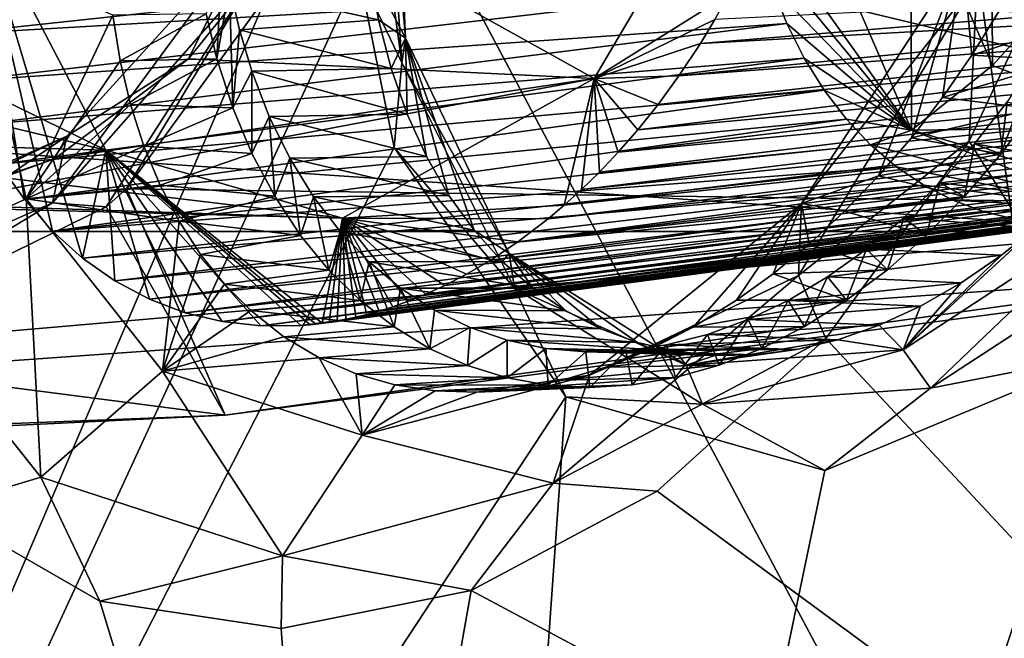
# Model space of a CAD drawing. Header units: metres. Extents: x -150 to 307, y -550 to 84.
# Tile 508 of 656: x 217.16 to 220.31, y -50.41 to -48.44. Entities that reach past the tile are written whole.
import ezdxf

# ---------------------------------------------------------------- set-up
doc = ezdxf.new("R2010")
doc.units = ezdxf.units.M
doc.layers.add('solid_26006363', color=7, linetype='CONTINUOUS')

msp = doc.modelspace()

# ---------------------------------------------------------------- linework, layer by layer
at = {"layer": 'solid_26006363'}
for points in [[(211.849777, -35.673874, 924.536499), (217.861282, -31.332376, 929.892578), (220.812195, -52.50819, 927.229919)], [(217.861282, -31.332376, 929.892578), (227.753754, -47.453865, 933.414612), (220.812195, -52.50819, 927.229919)], [(211.849777, -35.673874, 924.536499), (220.812195, -52.50819, 927.229919), (213.237823, -55.777954, 920.481384)], [(214.597641, -56.193573, 900.512451), (218.87207, -39.864765, 899.109192), (219.028107, -39.206474, 899.075684)], [(218.257202, -47.652229, 900.844116), (214.597641, -56.193573, 900.512451), (219.028107, -39.206474, 899.075684)], [(214.597641, -56.193573, 900.512451), (218.619553, -40.418655, 899.029907), (218.87207, -39.864765, 899.109192)], [(214.597641, -56.193573, 900.512451), (217.850388, -41.265743, 898.568115), (218.619553, -40.418655, 899.029907)], [(214.597641, -56.193573, 900.512451), (215.87175, -48.863277, 899.082397), (217.850388, -41.265743, 898.568115)], [(215.87175, -48.863277, 899.082397), (216.964417, -41.55938, 897.855957), (217.850388, -41.265743, 898.568115)], [(215.472626, -45.756702, 927.548523), (221.573074, -48.508141, 931.82605), (219.163727, -41.609745, 931.313477)], [(219.163727, -41.609745, 931.313477), (221.573074, -48.508141, 931.82605), (224.943008, -45.977737, 934.953247)], [(210.778534, -46.684689, 923.509277), (219.118546, -56.967583, 927.763855), (215.472626, -45.756702, 927.548523)], [(215.472626, -45.756702, 927.548523), (219.118546, -56.967583, 927.763855), (221.573074, -48.508141, 931.82605)], [(210.778534, -46.684689, 923.509277), (213.792526, -58.134861, 923.027405), (219.118546, -56.967583, 927.763855)], [(218.206833, -48.011265, 907.923889), (222.593796, -47.165993, 911.843384), (222.493942, -49.042858, 912.374451)], [(220.653641, -47.594887, 913.355835), (210.898361, -48.439716, 904.664185), (220.800781, -49.112141, 913.486938)], [(217.032623, -48.165398, 908.991882), (210.898361, -48.439716, 904.664185), (220.653641, -47.594887, 913.355835)], [(218.281387, -48.273838, 901.511841), (218.396866, -48.495483, 901.44635), (218.357178, -47.610657, 901.095459)], [(218.396866, -48.495483, 901.44635), (218.357086, -47.622944, 901.037598), (218.357178, -47.610657, 901.095459)], [(218.38446, -48.573906, 901.308167), (218.257202, -47.652229, 900.844116), (218.323792, -47.64217, 900.92865)], [(218.396866, -48.495483, 901.44635), (218.323792, -47.64217, 900.92865), (218.357086, -47.622944, 901.037598)], [(218.396866, -48.495483, 901.44635), (218.38446, -48.573906, 901.308167), (218.323792, -47.64217, 900.92865)], [(218.247757, -48.287212, 901.040833), (214.597641, -56.193573, 900.512451), (218.257202, -47.652229, 900.844116)], [(218.38446, -48.573906, 901.308167), (218.247757, -48.287212, 901.040833), (218.257202, -47.652229, 900.844116)], [(218.998718, -48.624382, 905.345337), (219.545486, -47.69603, 905.548523), (218.068253, -48.106297, 907.054565)], [(219.429672, -48.353374, 905.657471), (219.545486, -47.69603, 905.548523), (218.998718, -48.624382, 905.345337)], [(217.439636, -48.853073, 903.977661), (215.764069, -48.451534, 905.048279), (215.61528, -47.960777, 904.711609)], [(217.026215, -48.060448, 903.335205), (217.439636, -48.853073, 903.977661), (215.61528, -47.960777, 904.711609)], [(220.009125, -47.983356, 900.673706), (220.01123, -48.788715, 901.129333), (219.694016, -48.054176, 900.598877)], [(220.009125, -47.983356, 900.673706), (220.270691, -48.583042, 901.109009), (220.01123, -48.788715, 901.129333)], [(220.267746, -48.198273, 900.981079), (220.270691, -48.583042, 901.109009), (220.009125, -47.983356, 900.673706)], [(218.206833, -48.011265, 907.923889), (222.493942, -49.042858, 912.374451), (217.505905, -48.975708, 907.593201)], [(217.931015, -48.268147, 907.710266), (218.206833, -48.011265, 907.923889), (217.505905, -48.975708, 907.593201)], [(221.605759, -48.03754, 904.067078), (222.171753, -55.590275, 907.262085), (218.456635, -56.001171, 903.950562)], [(221.361588, -48.612446, 904.026978), (221.605759, -48.03754, 904.067078), (218.456635, -56.001171, 903.950562)], [(219.694016, -48.054176, 900.598877), (220.01123, -48.788715, 901.129333), (219.498505, -48.070736, 900.700806)], [(217.365341, -49.197495, 904.024963), (217.439636, -48.853073, 903.977661), (217.026215, -48.060448, 903.335205)], [(217.269531, -49.111279, 903.907837), (217.365341, -49.197495, 904.024963), (217.026215, -48.060448, 903.335205)], [(217.180161, -49.010674, 903.791931), (217.269531, -49.111279, 903.907837), (217.026215, -48.060448, 903.335205)], [(217.099365, -48.897243, 903.679749), (217.180161, -49.010674, 903.791931), (217.026215, -48.060448, 903.335205)], [(220.01123, -48.788715, 901.129333), (219.527939, -48.203686, 900.760132), (219.498505, -48.070736, 900.700806)], [(220.544205, -48.082485, 906.330688), (220.195892, -48.824364, 906.25), (222.356003, -52.260109, 909.495667)], [(220.220886, -48.310543, 905.999084), (220.195892, -48.824364, 906.25), (220.544205, -48.082485, 906.330688)], [(217.703857, -48.561523, 906.898376), (218.068253, -48.106297, 907.054565), (217.90242, -48.160812, 907.358337)], [(218.998718, -48.624382, 905.345337), (218.068253, -48.106297, 907.054565), (217.703857, -48.561523, 906.898376)], [(217.90242, -48.160812, 907.358337), (217.931015, -48.268147, 907.710266), (217.269836, -49.020336, 907.358521)], [(217.315094, -48.808456, 907.059753), (217.90242, -48.160812, 907.358337), (217.269836, -49.020336, 907.358521)], [(217.703857, -48.561523, 906.898376), (217.90242, -48.160812, 907.358337), (217.315094, -48.808456, 907.059753)], [(219.527939, -48.203686, 900.760132), (216.917847, -48.484974, 903.376038), (216.87973, -48.329597, 903.289734)], [(219.527939, -48.203686, 900.760132), (219.566406, -48.329754, 900.825989), (216.917847, -48.484974, 903.376038)], [(217.759918, -48.41814, 902.031189), (217.794586, -48.560863, 902.109802), (217.813232, -48.187698, 902.004456)], [(217.794586, -48.560863, 902.109802), (217.835068, -48.330311, 902.071106), (217.813232, -48.187698, 902.004456)], [(220.01123, -48.788715, 901.129333), (219.566406, -48.329754, 900.825989), (219.527939, -48.203686, 900.760132)], [(220.267746, -48.198273, 900.981079), (220.426483, -48.409409, 901.195984), (220.270691, -48.583042, 901.109009)], [(217.012894, -48.227444, 902.502808), (216.700363, -49.228718, 903.067017), (217.18541, -49.007874, 903.008118)], [(217.012894, -48.227444, 902.502808), (217.18541, -49.007874, 903.008118), (217.462051, -48.421921, 902.349182)], [(219.660965, -49.023426, 905.330933), (220.175079, -48.237301, 905.46991), (219.906784, -48.934429, 904.895752)], [(219.660965, -49.023426, 905.330933), (220.220886, -48.310543, 905.999084), (220.175079, -48.237301, 905.46991)], [(220.175079, -48.237301, 905.46991), (220.011353, -48.812916, 904.935791), (219.906784, -48.934429, 904.895752)], [(220.175079, -48.237301, 905.46991), (220.110703, -48.684193, 904.967529), (220.011353, -48.812916, 904.935791)], [(220.175079, -48.237301, 905.46991), (220.204178, -48.549091, 904.990662), (220.110703, -48.684193, 904.967529)], [(220.175079, -48.237301, 905.46991), (220.29155, -48.407944, 905.005188), (220.204178, -48.549091, 904.990662)], [(217.269836, -49.020336, 907.358521), (217.931015, -48.268147, 907.710266), (217.44104, -49.033478, 907.552307)], [(217.931015, -48.268147, 907.710266), (217.505905, -48.975708, 907.593201), (217.44104, -49.033478, 907.552307)], [(217.835068, -48.330311, 902.071106), (218.309998, -48.436745, 901.599304), (218.281387, -48.273838, 901.511841)], [(218.281387, -48.273838, 901.511841), (218.309998, -48.436745, 901.599304), (218.396866, -48.495483, 901.44635)], [(218.247757, -48.287212, 901.040833), (218.360458, -48.843784, 901.325989), (214.597641, -56.193573, 900.512451)], [(218.38446, -48.573906, 901.308167), (218.360458, -48.843784, 901.325989), (218.247757, -48.287212, 901.040833)], [(219.566406, -48.329754, 900.825989), (216.968231, -48.633732, 903.471619), (216.917847, -48.484974, 903.376038)], [(219.566406, -48.329754, 900.825989), (219.613525, -48.448414, 900.89801), (216.968231, -48.633732, 903.471619)], [(217.794586, -48.560863, 902.109802), (217.845062, -48.717754, 902.207764), (217.835068, -48.330311, 902.071106)], [(217.835068, -48.330311, 902.071106), (217.866241, -48.468708, 902.14502), (218.309998, -48.436745, 901.599304)], [(217.845062, -48.717754, 902.207764), (217.866241, -48.468708, 902.14502), (217.835068, -48.330311, 902.071106)], [(221.598969, -48.325413, 902.689331), (219.383575, -48.436115, 905.641907), (219.337662, -48.512253, 905.62439)], [(221.560135, -48.389088, 902.669189), (221.598969, -48.325413, 902.689331), (219.337662, -48.512253, 905.62439)], [(220.01123, -48.788715, 901.129333), (219.613525, -48.448414, 900.89801), (219.566406, -48.329754, 900.825989)], [(220.220886, -48.310543, 905.999084), (219.651215, -49.252525, 905.815613), (220.195892, -48.824364, 906.25)], [(219.660965, -49.023426, 905.330933), (219.651215, -49.252525, 905.815613), (220.220886, -48.310543, 905.999084)], [(219.383575, -48.436115, 905.641907), (219.429672, -48.353374, 905.657471), (218.998718, -48.624382, 905.345337)], [(221.560135, -48.389088, 902.669189), (219.337662, -48.512253, 905.62439), (219.269409, -48.615639, 905.595093)], [(221.521591, -48.447529, 902.64801), (221.560135, -48.389088, 902.669189), (219.269409, -48.615639, 905.595093)], [(217.18541, -49.007874, 903.008118), (217.485565, -48.567749, 902.44165), (217.462051, -48.421921, 902.349182)], [(217.462051, -48.421921, 902.349182), (217.485565, -48.567749, 902.44165), (217.759918, -48.41814, 902.031189)], [(217.485565, -48.567749, 902.44165), (217.794586, -48.560863, 902.109802), (217.759918, -48.41814, 902.031189)], [(219.337662, -48.512253, 905.62439), (219.383575, -48.436115, 905.641907), (218.998718, -48.624382, 905.345337)], [(220.204178, -48.549091, 904.990662), (220.29155, -48.407944, 905.005188), (220.582031, -48.427418, 904.645081)], [(220.204178, -48.549091, 904.990662), (220.582031, -48.427418, 904.645081), (220.502991, -48.567112, 904.617371)], [(220.426483, -48.409409, 901.195984), (220.779602, -48.779125, 901.64325), (220.270691, -48.583042, 901.109009)], [(210.898361, -48.439716, 904.664185), (200.995956, -49.112141, 895.841492), (220.800781, -49.112141, 913.486938)], [(217.439636, -48.853073, 903.977661), (216.037079, -48.811867, 905.448364), (215.764069, -48.451534, 905.048279)], [(219.613525, -48.448414, 900.89801), (217.029129, -48.772175, 903.573547), (216.968231, -48.633732, 903.471619)], [(219.613525, -48.448414, 900.89801), (219.669006, -48.559273, 900.976074), (217.029129, -48.772175, 903.573547)], [(217.866241, -48.468708, 902.14502), (218.350113, -48.591808, 901.694702), (218.309998, -48.436745, 901.599304)], [(218.309998, -48.436745, 901.599304), (218.350113, -48.591808, 901.694702), (218.396866, -48.495483, 901.44635)], [(221.521591, -48.447529, 902.64801), (219.269409, -48.615639, 905.595093), (219.202698, -48.707035, 905.563416)], [(221.483582, -48.501064, 902.62616), (221.521591, -48.447529, 902.64801), (219.202698, -48.707035, 905.563416)], [(220.01123, -48.788715, 901.129333), (219.669006, -48.559273, 900.976074), (219.613525, -48.448414, 900.89801)], [(217.845062, -48.717754, 902.207764), (217.905823, -48.601112, 902.224854), (217.866241, -48.468708, 902.14502)], [(217.866241, -48.468708, 902.14502), (217.905823, -48.601112, 902.224854), (218.350113, -48.591808, 901.694702)], [(218.350113, -48.591808, 901.694702), (218.40126, -48.737816, 901.796936), (218.396866, -48.495483, 901.44635)], [(218.396866, -48.495483, 901.44635), (218.72731, -49.182045, 902.006653), (218.38446, -48.573906, 901.308167)], [(218.615173, -49.108597, 902.135193), (218.72731, -49.182045, 902.006653), (218.396866, -48.495483, 901.44635)], [(218.534393, -48.997086, 902.018066), (218.615173, -49.108597, 902.135193), (218.396866, -48.495483, 901.44635)], [(218.462921, -48.873363, 901.90509), (218.534393, -48.997086, 902.018066), (218.396866, -48.495483, 901.44635)], [(218.40126, -48.737816, 901.796936), (218.462921, -48.873363, 901.90509), (218.396866, -48.495483, 901.44635)], [(219.269409, -48.615639, 905.595093), (219.337662, -48.512253, 905.62439), (218.998718, -48.624382, 905.345337)], [(219.118546, -56.967583, 927.763855), (224.355057, -55.350559, 932.418457), (221.573074, -48.508141, 931.82605)], [(221.483582, -48.501064, 902.62616), (219.202698, -48.707035, 905.563416), (219.137955, -48.78791, 905.530029)], [(221.42778, -48.573158, 902.592407), (221.483582, -48.501064, 902.62616), (219.137955, -48.78791, 905.530029)], [(219.669006, -48.559273, 900.976074), (217.099365, -48.897243, 903.679749), (217.029129, -48.772175, 903.573547)], [(219.669006, -48.559273, 900.976074), (219.732651, -48.661579, 901.05957), (217.099365, -48.897243, 903.679749)], [(217.275879, -48.880714, 906.628601), (217.703857, -48.561523, 906.898376), (217.315094, -48.808456, 907.059753)], [(218.998718, -48.624382, 905.345337), (217.703857, -48.561523, 906.898376), (217.275879, -48.880714, 906.628601)], [(217.485565, -48.567749, 902.44165), (217.5186, -48.70731, 902.539978), (217.794586, -48.560863, 902.109802)], [(217.5186, -48.70731, 902.539978), (217.845062, -48.717754, 902.207764), (217.794586, -48.560863, 902.109802)], [(220.01123, -48.788715, 901.129333), (219.732651, -48.661579, 901.05957), (219.669006, -48.559273, 900.976074)], [(220.110703, -48.684193, 904.967529), (220.204178, -48.549091, 904.990662), (220.502991, -48.567112, 904.617371)], [(220.29686, -48.865154, 904.523804), (220.413315, -48.554672, 904.529358), (220.317047, -48.698082, 904.487)], [(220.29686, -48.865154, 904.523804), (220.403717, -48.720951, 904.575623), (220.413315, -48.554672, 904.529358)], [(217.18541, -49.007874, 903.008118), (217.5186, -48.70731, 902.539978), (217.485565, -48.567749, 902.44165)], [(217.905823, -48.601112, 902.224854), (218.40126, -48.737816, 901.796936), (218.350113, -48.591808, 901.694702)], [(218.38446, -48.573906, 901.308167), (218.744766, -49.292995, 901.893555), (218.360458, -48.843784, 901.325989)], [(218.72731, -49.182045, 902.006653), (218.744766, -49.292995, 901.893555), (218.38446, -48.573906, 901.308167)], [(221.42778, -48.573158, 902.592407), (219.137955, -48.78791, 905.530029), (219.075439, -48.859497, 905.495728)], [(221.373764, -48.636425, 902.558228), (221.42778, -48.573158, 902.592407), (219.075439, -48.859497, 905.495728)], [(220.270691, -48.583042, 901.109009), (220.779602, -48.779125, 901.64325), (220.01123, -48.788715, 901.129333)], [(220.110703, -48.684193, 904.967529), (220.502991, -48.567112, 904.617371), (220.403717, -48.720951, 904.575623)], [(218.998718, -48.624382, 905.345337), (217.275879, -48.880714, 906.628601), (216.828888, -49.033783, 906.275757)], [(218.998718, -48.624382, 905.345337), (216.828888, -49.033783, 906.275757), (218.195374, -49.06934, 904.748047)], [(217.845062, -48.717754, 902.207764), (217.906219, -48.863598, 902.312012), (217.905823, -48.601112, 902.224854)], [(217.905823, -48.601112, 902.224854), (217.961304, -48.745571, 902.323364), (218.40126, -48.737816, 901.796936)], [(217.906219, -48.863598, 902.312012), (217.961304, -48.745571, 902.323364), (217.905823, -48.601112, 902.224854)], [(218.903336, -49.028305, 905.39209), (218.998718, -48.624382, 905.345337), (218.195374, -49.06934, 904.748047)], [(220.625122, -49.504417, 903.636047), (221.361588, -48.612446, 904.026978), (218.456635, -56.001171, 903.950562)], [(218.903336, -49.028305, 905.39209), (218.958084, -48.978725, 905.426392), (218.998718, -48.624382, 905.345337)], [(218.958084, -48.978725, 905.426392), (219.015457, -48.92276, 905.46106), (218.998718, -48.624382, 905.345337)], [(219.202698, -48.707035, 905.563416), (219.269409, -48.615639, 905.595093), (218.998718, -48.624382, 905.345337)], [(219.137955, -48.78791, 905.530029), (219.202698, -48.707035, 905.563416), (218.998718, -48.624382, 905.345337)], [(219.075439, -48.859497, 905.495728), (219.137955, -48.78791, 905.530029), (218.998718, -48.624382, 905.345337)], [(219.015457, -48.92276, 905.46106), (219.075439, -48.859497, 905.495728), (218.998718, -48.624382, 905.345337)], [(221.373764, -48.636425, 902.558228), (219.075439, -48.859497, 905.495728), (219.015457, -48.92276, 905.46106)], [(221.321823, -48.691883, 902.524109), (221.373764, -48.636425, 902.558228), (219.015457, -48.92276, 905.46106)], [(219.732651, -48.661579, 901.05957), (217.180161, -49.010674, 903.791931), (217.099365, -48.897243, 903.679749)], [(219.732651, -48.661579, 901.05957), (219.803726, -48.754116, 901.147461), (217.180161, -49.010674, 903.791931)], [(220.01123, -48.788715, 901.129333), (219.803726, -48.754116, 901.147461), (219.732651, -48.661579, 901.05957)], [(220.011353, -48.812916, 904.935791), (220.110703, -48.684193, 904.967529), (220.403717, -48.720951, 904.575623)], [(217.18541, -49.007874, 903.008118), (217.56105, -48.839718, 902.643677), (217.5186, -48.70731, 902.539978)], [(217.5186, -48.70731, 902.539978), (217.56105, -48.839718, 902.643677), (217.845062, -48.717754, 902.207764)], [(217.56105, -48.839718, 902.643677), (217.906219, -48.863598, 902.312012), (217.845062, -48.717754, 902.207764)], [(221.321823, -48.691883, 902.524109), (219.015457, -48.92276, 905.46106), (218.958084, -48.978725, 905.426392)], [(221.272125, -48.740501, 902.490417), (221.321823, -48.691883, 902.524109), (218.958084, -48.978725, 905.426392)], [(220.212418, -48.832893, 904.434143), (220.317047, -48.698082, 904.487), (220.707382, -48.788879, 903.960876)], [(220.29686, -48.865154, 904.523804), (220.317047, -48.698082, 904.487), (220.212418, -48.832893, 904.434143)], [(217.906219, -48.863598, 902.312012), (217.978897, -48.999966, 902.423828), (217.961304, -48.745571, 902.323364)], [(217.961304, -48.745571, 902.323364), (218.462921, -48.873363, 901.90509), (218.40126, -48.737816, 901.796936)], [(217.961304, -48.745571, 902.323364), (218.026657, -48.878452, 902.427246), (218.462921, -48.873363, 901.90509)], [(217.978897, -48.999966, 902.423828), (218.026657, -48.878452, 902.427246), (217.961304, -48.745571, 902.323364)], [(221.272125, -48.740501, 902.490417), (218.958084, -48.978725, 905.426392), (218.903336, -49.028305, 905.39209)], [(221.22467, -48.783203, 902.457336), (221.272125, -48.740501, 902.490417), (218.903336, -49.028305, 905.39209)], [(220.011353, -48.812916, 904.935791), (220.403717, -48.720951, 904.575623), (220.29686, -48.865154, 904.523804)], [(219.803726, -48.754116, 901.147461), (217.269531, -49.111279, 903.907837), (217.180161, -49.010674, 903.791931)], [(219.803726, -48.754116, 901.147461), (219.881302, -48.83585, 901.238708), (217.269531, -49.111279, 903.907837)], [(220.01123, -48.788715, 901.129333), (219.881302, -48.83585, 901.238708), (219.803726, -48.754116, 901.147461)], [(220.779602, -48.779125, 901.64325), (220.701187, -48.989342, 901.746704), (220.01123, -48.788715, 901.129333)], [(218.195374, -49.06934, 904.748047), (216.403854, -49.010422, 905.86969), (216.037079, -48.811867, 905.448364)], [(217.439636, -48.853073, 903.977661), (218.195374, -49.06934, 904.748047), (216.037079, -48.811867, 905.448364)], [(217.315094, -48.808456, 907.059753), (217.269836, -49.020336, 907.358521), (216.472214, -49.375061, 906.741272)], [(216.575333, -49.162449, 906.58728), (217.315094, -48.808456, 907.059753), (216.472214, -49.375061, 906.741272)], [(216.575333, -49.162449, 906.58728), (216.615707, -49.118828, 906.533752), (217.315094, -48.808456, 907.059753)], [(217.275879, -48.880714, 906.628601), (217.315094, -48.808456, 907.059753), (216.615707, -49.118828, 906.533752)], [(221.22467, -48.783203, 902.457336), (218.903336, -49.028305, 905.39209), (218.851288, -49.072186, 905.358337)], [(221.17955, -48.820694, 902.425232), (221.22467, -48.783203, 902.457336), (218.851288, -49.072186, 905.358337)], [(220.01123, -48.788715, 901.129333), (220.653122, -49.039619, 901.803955), (219.881302, -48.83585, 901.238708)], [(219.906784, -48.934429, 904.895752), (220.011353, -48.812916, 904.935791), (220.29686, -48.865154, 904.523804)], [(220.701187, -48.989342, 901.746704), (220.653122, -49.039619, 901.803955), (220.01123, -48.788715, 901.129333)], [(220.212418, -48.832893, 904.434143), (220.707382, -48.788879, 903.960876), (220.611038, -48.901302, 903.913391)], [(218.360458, -48.843784, 901.325989), (218.908264, -49.640293, 902.092834), (214.597641, -56.193573, 900.512451)], [(217.18541, -49.007874, 903.008118), (217.612823, -48.964272, 902.752441), (217.56105, -48.839718, 902.643677)], [(219.881302, -48.83585, 901.238708), (219.963928, -48.905937, 901.331665), (217.269531, -49.111279, 903.907837)], [(217.56105, -48.839718, 902.643677), (217.612823, -48.964272, 902.752441), (217.906219, -48.863598, 902.312012)], [(218.744766, -49.292995, 901.893555), (218.908264, -49.640293, 902.092834), (218.360458, -48.843784, 901.325989)], [(221.17955, -48.820694, 902.425232), (218.851288, -49.072186, 905.358337), (218.754898, -49.145607, 905.293396)], [(221.136734, -48.853607, 902.394104), (221.17955, -48.820694, 902.425232), (218.754898, -49.145607, 905.293396)], [(219.651215, -49.252525, 905.815613), (219.73822, -49.454102, 906.033081), (220.195892, -48.824364, 906.25)], [(220.195892, -48.824364, 906.25), (219.73822, -49.454102, 906.033081), (222.356003, -52.260109, 909.495667)], [(220.653122, -49.039619, 901.803955), (219.963928, -48.905937, 901.331665), (219.881302, -48.83585, 901.238708)], [(220.101746, -48.95718, 904.372314), (220.212418, -48.832893, 904.434143), (220.611038, -48.901302, 903.913391)], [(220.18132, -49.000435, 904.46106), (220.212418, -48.832893, 904.434143), (220.101746, -48.95718, 904.372314)], [(220.18132, -49.000435, 904.46106), (220.29686, -48.865154, 904.523804), (220.212418, -48.832893, 904.434143)], [(217.365341, -49.197495, 904.024963), (217.468826, -49.26992, 904.144653), (217.439636, -48.853073, 903.977661)], [(218.130325, -49.405392, 904.801392), (218.195374, -49.06934, 904.748047), (217.439636, -48.853073, 903.977661)], [(217.934204, -49.413513, 904.622681), (218.06189, -49.412331, 904.740417), (217.439636, -48.853073, 903.977661)], [(217.811203, -49.399921, 904.504395), (217.934204, -49.413513, 904.622681), (217.439636, -48.853073, 903.977661)], [(217.692917, -49.371559, 904.385559), (217.811203, -49.399921, 904.504395), (217.439636, -48.853073, 903.977661)], [(217.578766, -49.328217, 904.265625), (217.692917, -49.371559, 904.385559), (217.439636, -48.853073, 903.977661)], [(217.468826, -49.26992, 904.144653), (217.578766, -49.328217, 904.265625), (217.439636, -48.853073, 903.977661)], [(218.110184, -49.407635, 904.783508), (218.130325, -49.405392, 904.801392), (217.439636, -48.853073, 903.977661)], [(218.092056, -49.409801, 904.767456), (218.110184, -49.407635, 904.783508), (217.439636, -48.853073, 903.977661)], [(218.06189, -49.412331, 904.740417), (218.092056, -49.409801, 904.767456), (217.439636, -48.853073, 903.977661)], [(217.612823, -48.964272, 902.752441), (217.978897, -48.999966, 902.423828), (217.906219, -48.863598, 902.312012)], [(218.026657, -48.878452, 902.427246), (218.534393, -48.997086, 902.018066), (218.462921, -48.873363, 901.90509)], [(221.096191, -48.882523, 902.364075), (221.136734, -48.853607, 902.394104), (218.754898, -49.145607, 905.293396)], [(219.906784, -48.934429, 904.895752), (220.29686, -48.865154, 904.523804), (220.18132, -49.000435, 904.46106)], [(216.828888, -49.033783, 906.275757), (217.275879, -48.880714, 906.628601), (216.615707, -49.118828, 906.533752)], [(219.963928, -48.905937, 901.331665), (217.365341, -49.197495, 904.024963), (217.269531, -49.111279, 903.907837)], [(219.963928, -48.905937, 901.331665), (220.051071, -48.964615, 901.425903), (217.365341, -49.197495, 904.024963)], [(217.978897, -48.999966, 902.423828), (218.061325, -49.124599, 902.540894), (218.026657, -48.878452, 902.427246)], [(218.026657, -48.878452, 902.427246), (218.102814, -49.001339, 902.537903), (218.534393, -48.997086, 902.018066)], [(218.061325, -49.124599, 902.540894), (218.102814, -49.001339, 902.537903), (218.026657, -48.878452, 902.427246)], [(221.096191, -48.882523, 902.364075), (218.754898, -49.145607, 905.293396), (218.668396, -49.203346, 905.232422)], [(221.021545, -48.93026, 902.307434), (221.096191, -48.882523, 902.364075), (218.668396, -49.203346, 905.232422)], [(220.653122, -49.039619, 901.803955), (220.051071, -48.964615, 901.425903), (219.963928, -48.905937, 901.331665)], [(220.101746, -48.95718, 904.372314), (220.611038, -48.901302, 903.913391), (220.510437, -49.005634, 903.858948)], [(221.021545, -48.93026, 902.307434), (218.668396, -49.203346, 905.232422), (218.590927, -49.248802, 905.175781)], [(220.955002, -48.967068, 902.255615), (221.021545, -48.93026, 902.307434), (218.590927, -49.248802, 905.175781)], [(219.660965, -49.023426, 905.330933), (219.906784, -48.934429, 904.895752), (219.797852, -49.047825, 904.847656)], [(219.797852, -49.047825, 904.847656), (219.906784, -48.934429, 904.895752), (220.18132, -49.000435, 904.46106)], [(217.18541, -49.007874, 903.008118), (217.673492, -49.079861, 902.865234), (217.612823, -48.964272, 902.752441)], [(220.051071, -48.964615, 901.425903), (217.468826, -49.26992, 904.144653), (217.365341, -49.197495, 904.024963)], [(220.051071, -48.964615, 901.425903), (220.143112, -49.012268, 901.521973), (217.468826, -49.26992, 904.144653)], [(217.612823, -48.964272, 902.752441), (217.673492, -49.079861, 902.865234), (217.978897, -48.999966, 902.423828)], [(220.955002, -48.967068, 902.255615), (218.590927, -49.248802, 905.175781), (218.521729, -49.284569, 905.123535)], [(220.895813, -48.995426, 902.208313), (220.955002, -48.967068, 902.255615), (218.521729, -49.284569, 905.123535)], [(219.987366, -49.068974, 904.303101), (220.101746, -48.95718, 904.372314), (220.510437, -49.005634, 903.858948)], [(220.059708, -49.124329, 904.389099), (220.101746, -48.95718, 904.372314), (219.987366, -49.068974, 904.303101)], [(220.653122, -49.039619, 901.803955), (220.143112, -49.012268, 901.521973), (220.051071, -48.964615, 901.425903)], [(220.059708, -49.124329, 904.389099), (220.18132, -49.000435, 904.46106), (220.101746, -48.95718, 904.372314)], [(217.44104, -49.033478, 907.552307), (217.505905, -48.975708, 907.593201), (217.820938, -49.698071, 908.136353)], [(217.505905, -48.975708, 907.593201), (222.493942, -49.042858, 912.374451), (217.820938, -49.698071, 908.136353)], [(217.673492, -49.079861, 902.865234), (218.061325, -49.124599, 902.540894), (217.978897, -48.999966, 902.423828)], [(218.061325, -49.124599, 902.540894), (218.151733, -49.235214, 902.660767), (218.102814, -49.001339, 902.537903)], [(218.102814, -49.001339, 902.537903), (218.615173, -49.108597, 902.135193), (218.534393, -48.997086, 902.018066)], [(218.102814, -49.001339, 902.537903), (218.187897, -49.112244, 902.652893), (218.615173, -49.108597, 902.135193)], [(218.151733, -49.235214, 902.660767), (218.187897, -49.112244, 902.652893), (218.102814, -49.001339, 902.537903)], [(220.895813, -48.995426, 902.208313), (218.521729, -49.284569, 905.123535), (218.459991, -49.312733, 905.075745)], [(220.843246, -49.017235, 902.165527), (220.895813, -48.995426, 902.208313), (218.459991, -49.312733, 905.075745)], [(219.797852, -49.047825, 904.847656), (220.18132, -49.000435, 904.46106), (220.059708, -49.124329, 904.389099)], [(218.195374, -49.06934, 904.748047), (216.828888, -49.033783, 906.275757), (216.403854, -49.010422, 905.86969)], [(217.269836, -49.020336, 907.358521), (217.44104, -49.033478, 907.552307), (216.447098, -49.520523, 906.794739)], [(216.472214, -49.375061, 906.741272), (217.269836, -49.020336, 907.358521), (216.447098, -49.520523, 906.794739)], [(217.18541, -49.007874, 903.008118), (216.700363, -49.228718, 903.067017), (217.232681, -49.896137, 903.805481)], [(217.18541, -49.007874, 903.008118), (217.620392, -49.557949, 903.654358), (217.673492, -49.079861, 902.865234)], [(217.18541, -49.007874, 903.008118), (217.232681, -49.896137, 903.805481), (217.620392, -49.557949, 903.654358)], [(220.143112, -49.012268, 901.521973), (217.578766, -49.328217, 904.265625), (217.468826, -49.26992, 904.144653)], [(220.143112, -49.012268, 901.521973), (220.240448, -49.048599, 901.620239), (217.578766, -49.328217, 904.265625)], [(218.851288, -49.072186, 905.358337), (218.903336, -49.028305, 905.39209), (218.195374, -49.06934, 904.748047)], [(220.843246, -49.017235, 902.165527), (218.404877, -49.334969, 905.032104), (218.355682, -49.352512, 904.992371)], [(220.796585, -49.034023, 902.126892), (220.843246, -49.017235, 902.165527), (218.355682, -49.352512, 904.992371)], [(220.843246, -49.017235, 902.165527), (218.459991, -49.312733, 905.075745), (218.404877, -49.334969, 905.032104)], [(218.984268, -49.570724, 904.934448), (219.660965, -49.023426, 905.330933), (219.314774, -49.417686, 904.571106)], [(218.984268, -49.570724, 904.934448), (219.651215, -49.252525, 905.815613), (219.660965, -49.023426, 905.330933)], [(219.660965, -49.023426, 905.330933), (219.453079, -49.331837, 904.659851), (219.314774, -49.417686, 904.571106)], [(219.660965, -49.023426, 905.330933), (219.57016, -49.247074, 904.729248), (219.453079, -49.331837, 904.659851)], [(219.660965, -49.023426, 905.330933), (219.685349, -49.152267, 904.791992), (219.57016, -49.247074, 904.729248)], [(219.660965, -49.023426, 905.330933), (219.797852, -49.047825, 904.847656), (219.685349, -49.152267, 904.791992)], [(220.510437, -49.005634, 903.858948), (220.664673, -49.045006, 903.756531), (219.984818, -49.489773, 903.290283)], [(220.406158, -49.101395, 903.797852), (220.510437, -49.005634, 903.858948), (219.984818, -49.489773, 903.290283)], [(219.987366, -49.068974, 904.303101), (220.510437, -49.005634, 903.858948), (220.406158, -49.101395, 903.797852)], [(220.653122, -49.039619, 901.803955), (220.240448, -49.048599, 901.620239), (220.143112, -49.012268, 901.521973)], [(216.447098, -49.520523, 906.794739), (217.44104, -49.033478, 907.552307), (217.820938, -49.698071, 908.136353)], [(220.240448, -49.048599, 901.620239), (217.692917, -49.371559, 904.385559), (217.578766, -49.328217, 904.265625)], [(220.240448, -49.048599, 901.620239), (220.341995, -49.072792, 901.71936), (217.692917, -49.371559, 904.385559)], [(221.518738, -49.212326, 911.487122), (217.820938, -49.698071, 908.136353), (222.493942, -49.042858, 912.374451)], [(220.68573, -49.06464, 902.032654), (218.237518, -49.385715, 904.894043), (218.206146, -49.392517, 904.86731)], [(220.656693, -49.070244, 902.007385), (220.68573, -49.06464, 902.032654), (218.206146, -49.392517, 904.86731)], [(220.718399, -49.057037, 902.06073), (218.272568, -49.377151, 904.923645), (218.237518, -49.385715, 904.894043)], [(220.68573, -49.06464, 902.032654), (220.718399, -49.057037, 902.06073), (218.237518, -49.385715, 904.894043)], [(220.755157, -49.047009, 902.092041), (218.311783, -49.36631, 904.95636), (218.272568, -49.377151, 904.923645)], [(220.718399, -49.057037, 902.06073), (220.755157, -49.047009, 902.092041), (218.272568, -49.377151, 904.923645)], [(220.796585, -49.034023, 902.126892), (218.355682, -49.352512, 904.992371), (218.311783, -49.36631, 904.95636)], [(220.755157, -49.047009, 902.092041), (220.796585, -49.034023, 902.126892), (218.311783, -49.36631, 904.95636)], [(219.685349, -49.152267, 904.791992), (219.797852, -49.047825, 904.847656), (220.059708, -49.124329, 904.389099)], [(219.984818, -49.489773, 903.290283), (220.664673, -49.045006, 903.756531), (220.072021, -49.612495, 903.237854)], [(220.664673, -49.045006, 903.756531), (220.783936, -49.14835, 903.733887), (220.072021, -49.612495, 903.237854)], [(220.653122, -49.039619, 901.803955), (220.341995, -49.072792, 901.71936), (220.240448, -49.048599, 901.620239)], [(217.620392, -49.557949, 903.654358), (217.742401, -49.18549, 902.981018), (217.673492, -49.079861, 902.865234)], [(217.673492, -49.079861, 902.865234), (217.742401, -49.18549, 902.981018), (218.061325, -49.124599, 902.540894)], [(220.341995, -49.072792, 901.71936), (217.811203, -49.399921, 904.504395), (217.692917, -49.371559, 904.385559)], [(220.341995, -49.072792, 901.71936), (220.44693, -49.084454, 901.81842), (217.811203, -49.399921, 904.504395)], [(220.44693, -49.084454, 901.81842), (217.934204, -49.413513, 904.622681), (217.811203, -49.399921, 904.504395)], [(220.554398, -49.083168, 901.916626), (218.06189, -49.412331, 904.740417), (217.934204, -49.413513, 904.622681)], [(220.44693, -49.084454, 901.81842), (220.554398, -49.083168, 901.916626), (217.934204, -49.413513, 904.622681)], [(220.554398, -49.083168, 901.916626), (218.092056, -49.409801, 904.767456), (218.06189, -49.412331, 904.740417)], [(220.587738, -49.080631, 901.946472), (218.110184, -49.407635, 904.783508), (218.092056, -49.409801, 904.767456)], [(220.554398, -49.083168, 901.916626), (220.587738, -49.080631, 901.946472), (218.092056, -49.409801, 904.767456)], [(220.608063, -49.077824, 901.9646), (218.130325, -49.405392, 904.801392), (218.110184, -49.407635, 904.783508)], [(220.587738, -49.080631, 901.946472), (220.608063, -49.077824, 901.9646), (218.110184, -49.407635, 904.783508)], [(218.130325, -49.405392, 904.801392), (218.152847, -49.402225, 904.821167), (218.195374, -49.06934, 904.748047)], [(220.630905, -49.074375, 901.984802), (218.152847, -49.402225, 904.821167), (218.130325, -49.405392, 904.801392)], [(220.608063, -49.077824, 901.9646), (220.630905, -49.074375, 901.984802), (218.130325, -49.405392, 904.801392)], [(218.152847, -49.402225, 904.821167), (218.17804, -49.397953, 904.843079), (218.195374, -49.06934, 904.748047)], [(220.630905, -49.074375, 901.984802), (218.17804, -49.397953, 904.843079), (218.152847, -49.402225, 904.821167)], [(218.17804, -49.397953, 904.843079), (218.206146, -49.392517, 904.86731), (218.195374, -49.06934, 904.748047)], [(220.656693, -49.070244, 902.007385), (218.206146, -49.392517, 904.86731), (218.17804, -49.397953, 904.843079)], [(220.630905, -49.074375, 901.984802), (220.656693, -49.070244, 902.007385), (218.17804, -49.397953, 904.843079)], [(218.754898, -49.145607, 905.293396), (218.851288, -49.072186, 905.358337), (218.195374, -49.06934, 904.748047)], [(218.668396, -49.203346, 905.232422), (218.754898, -49.145607, 905.293396), (218.195374, -49.06934, 904.748047)], [(218.590927, -49.248802, 905.175781), (218.668396, -49.203346, 905.232422), (218.195374, -49.06934, 904.748047)], [(218.521729, -49.284569, 905.123535), (218.590927, -49.248802, 905.175781), (218.195374, -49.06934, 904.748047)], [(218.459991, -49.312733, 905.075745), (218.521729, -49.284569, 905.123535), (218.195374, -49.06934, 904.748047)], [(218.404877, -49.334969, 905.032104), (218.459991, -49.312733, 905.075745), (218.195374, -49.06934, 904.748047)], [(218.355682, -49.352512, 904.992371), (218.404877, -49.334969, 905.032104), (218.195374, -49.06934, 904.748047)], [(218.311783, -49.36631, 904.95636), (218.355682, -49.352512, 904.992371), (218.195374, -49.06934, 904.748047)], [(218.272568, -49.377151, 904.923645), (218.311783, -49.36631, 904.95636), (218.195374, -49.06934, 904.748047)], [(218.237518, -49.385715, 904.894043), (218.272568, -49.377151, 904.923645), (218.195374, -49.06934, 904.748047)], [(218.206146, -49.392517, 904.86731), (218.237518, -49.385715, 904.894043), (218.195374, -49.06934, 904.748047)], [(219.867935, -49.169132, 904.225403), (219.987366, -49.068974, 904.303101), (220.406158, -49.101395, 903.797852)], [(219.934631, -49.234379, 904.309387), (219.987366, -49.068974, 904.303101), (219.867935, -49.169132, 904.225403)], [(219.934631, -49.234379, 904.309387), (220.059708, -49.124329, 904.389099), (219.987366, -49.068974, 904.303101)], [(200.995956, -49.112141, 895.841492), (210.898361, -49.969711, 904.664185), (220.800781, -49.112141, 913.486938)], [(221.518738, -49.212326, 911.487122), (220.800781, -49.112141, 913.486938), (210.898361, -49.969711, 904.664185)], [(217.742401, -49.18549, 902.981018), (218.151733, -49.235214, 902.660767), (218.061325, -49.124599, 902.540894)], [(218.151733, -49.235214, 902.660767), (218.251419, -49.332737, 902.784973), (218.187897, -49.112244, 902.652893)], [(218.187897, -49.112244, 902.652893), (218.704788, -49.207584, 902.255737), (218.615173, -49.108597, 902.135193)], [(218.187897, -49.112244, 902.652893), (218.280075, -49.209152, 902.769958), (218.704788, -49.207584, 902.255737)], [(218.251419, -49.332737, 902.784973), (218.280075, -49.209152, 902.769958), (218.187897, -49.112244, 902.652893)], [(218.615173, -49.108597, 902.135193), (218.704788, -49.207584, 902.255737), (218.72731, -49.182045, 902.006653)], [(219.685349, -49.152267, 904.791992), (220.059708, -49.124329, 904.389099), (219.934631, -49.234379, 904.309387)], [(219.867935, -49.169132, 904.225403), (220.406158, -49.101395, 903.797852), (220.298828, -49.187912, 903.73053)], [(220.298828, -49.187912, 903.73053), (220.406158, -49.101395, 903.797852), (219.984818, -49.489773, 903.290283)], [(219.57016, -49.247074, 904.729248), (219.685349, -49.152267, 904.791992), (219.934631, -49.234379, 904.309387)], [(220.072021, -49.612495, 903.237854), (220.783936, -49.14835, 903.733887), (220.625122, -49.504417, 903.636047)], [(217.620392, -49.557949, 903.654358), (217.818771, -49.280392, 903.098694), (217.742401, -49.18549, 902.981018)], [(217.742401, -49.18549, 902.981018), (217.818771, -49.280392, 903.098694), (218.151733, -49.235214, 902.660767)], [(218.704788, -49.207584, 902.255737), (218.802612, -49.293457, 902.379028), (218.72731, -49.182045, 902.006653)], [(218.72731, -49.182045, 902.006653), (219.292511, -49.538498, 902.665039), (218.744766, -49.292995, 901.893555)], [(219.136536, -49.466358, 902.754761), (219.292511, -49.538498, 902.665039), (218.72731, -49.182045, 902.006653)], [(219.019424, -49.42326, 902.629639), (219.136536, -49.466358, 902.754761), (218.72731, -49.182045, 902.006653)], [(218.907791, -49.365509, 902.504028), (219.019424, -49.42326, 902.629639), (218.72731, -49.182045, 902.006653)], [(218.802612, -49.293457, 902.379028), (218.907791, -49.365509, 902.504028), (218.72731, -49.182045, 902.006653)], [(219.743942, -49.257462, 904.139587), (219.867935, -49.169132, 904.225403), (220.298828, -49.187912, 903.73053)], [(219.804443, -49.331539, 904.220825), (219.867935, -49.169132, 904.225403), (219.743942, -49.257462, 904.139587)], [(219.743942, -49.257462, 904.139587), (220.298828, -49.187912, 903.73053), (220.170685, -49.276413, 903.644653)], [(219.804443, -49.331539, 904.220825), (219.934631, -49.234379, 904.309387), (219.867935, -49.169132, 904.225403)], [(220.170685, -49.276413, 903.644653), (220.298828, -49.187912, 903.73053), (219.984818, -49.489773, 903.290283)], [(221.518738, -49.212326, 911.487122), (210.898361, -49.969711, 904.664185), (217.820938, -49.698071, 908.136353)], [(218.251419, -49.332737, 902.784973), (218.359711, -49.41703, 902.912781), (218.280075, -49.209152, 902.769958)], [(218.280075, -49.209152, 902.769958), (218.802612, -49.293457, 902.379028), (218.704788, -49.207584, 902.255737)], [(218.280075, -49.209152, 902.769958), (218.380722, -49.292778, 902.890442), (218.802612, -49.293457, 902.379028)], [(218.359711, -49.41703, 902.912781), (218.380722, -49.292778, 902.890442), (218.280075, -49.209152, 902.769958)], [(217.232681, -49.896137, 903.805481), (216.700363, -49.228718, 903.067017), (216.904785, -49.995052, 903.591858)], [(217.818771, -49.280392, 903.098694), (218.251419, -49.332737, 902.784973), (218.151733, -49.235214, 902.660767)], [(219.651215, -49.252525, 905.815613), (218.86731, -49.915085, 905.328491), (219.73822, -49.454102, 906.033081)], [(218.984268, -49.570724, 904.934448), (218.86731, -49.915085, 905.328491), (219.651215, -49.252525, 905.815613)], [(219.453079, -49.331837, 904.659851), (219.57016, -49.247074, 904.729248), (219.804443, -49.331539, 904.220825)], [(219.57016, -49.247074, 904.729248), (219.934631, -49.234379, 904.309387), (219.804443, -49.331539, 904.220825)], [(217.620392, -49.557949, 903.654358), (217.902176, -49.36441, 903.217773), (217.818771, -49.280392, 903.098694)], [(217.818771, -49.280392, 903.098694), (217.902176, -49.36441, 903.217773), (218.251419, -49.332737, 902.784973)], [(219.617676, -49.332508, 904.047424), (219.743942, -49.257462, 904.139587), (220.170685, -49.276413, 903.644653)], [(219.66983, -49.415691, 904.123962), (219.743942, -49.257462, 904.139587), (219.617676, -49.332508, 904.047424)], [(219.617676, -49.332508, 904.047424), (220.170685, -49.276413, 903.644653), (220.040283, -49.351074, 903.551575)], [(219.66983, -49.415691, 904.123962), (219.804443, -49.331539, 904.220825), (219.743942, -49.257462, 904.139587)], [(220.040283, -49.351074, 903.551575), (220.170685, -49.276413, 903.644653), (219.984818, -49.489773, 903.290283)], [(218.359711, -49.41703, 902.912781), (218.474274, -49.486561, 903.041565), (218.380722, -49.292778, 902.890442)], [(218.380722, -49.292778, 902.890442), (218.907791, -49.365509, 902.504028), (218.802612, -49.293457, 902.379028)], [(218.380722, -49.292778, 902.890442), (218.489105, -49.363106, 903.013733), (218.907791, -49.365509, 902.504028)], [(218.474274, -49.486561, 903.041565), (218.489105, -49.363106, 903.013733), (218.380722, -49.292778, 902.890442)], [(218.744766, -49.292995, 901.893555), (219.344879, -49.663868, 902.581665), (218.908264, -49.640293, 902.092834)], [(219.292511, -49.538498, 902.665039), (219.344879, -49.663868, 902.581665), (218.744766, -49.292995, 901.893555)], [(217.902176, -49.36441, 903.217773), (218.359711, -49.41703, 902.912781), (218.251419, -49.332737, 902.784973)], [(219.314774, -49.417686, 904.571106), (219.804443, -49.331539, 904.220825), (219.66983, -49.415691, 904.123962)], [(219.314774, -49.417686, 904.571106), (219.453079, -49.331837, 904.659851), (219.804443, -49.331539, 904.220825)], [(219.490433, -49.393322, 903.949707), (219.617676, -49.332508, 904.047424), (220.040283, -49.351074, 903.551575)], [(219.533569, -49.485252, 904.020752), (219.617676, -49.332508, 904.047424), (219.490433, -49.393322, 903.949707)], [(219.533569, -49.485252, 904.020752), (219.66983, -49.415691, 904.123962), (219.617676, -49.332508, 904.047424)], [(217.620392, -49.557949, 903.654358), (218.007492, -49.448063, 903.3573), (217.902176, -49.36441, 903.217773)], [(217.902176, -49.36441, 903.217773), (218.007492, -49.448063, 903.3573), (218.359711, -49.41703, 902.912781)], [(218.474274, -49.486561, 903.041565), (218.602829, -49.418987, 903.137268), (218.489105, -49.363106, 903.013733)], [(218.489105, -49.363106, 903.013733), (219.019424, -49.42326, 902.629639), (218.907791, -49.365509, 902.504028)], [(218.489105, -49.363106, 903.013733), (218.602829, -49.418987, 903.137268), (219.019424, -49.42326, 902.629639)], [(219.490433, -49.393322, 903.949707), (220.040283, -49.351074, 903.551575), (219.908585, -49.411549, 903.451904)], [(219.908585, -49.411549, 903.451904), (220.040283, -49.351074, 903.551575), (219.984818, -49.489773, 903.290283)], [(219.360321, -49.440811, 903.844971), (219.490433, -49.393322, 903.949707), (219.908585, -49.411549, 903.451904)], [(219.397278, -49.53912, 903.912415), (219.490433, -49.393322, 903.949707), (219.360321, -49.440811, 903.844971)], [(219.397278, -49.53912, 903.912415), (219.533569, -49.485252, 904.020752), (219.490433, -49.393322, 903.949707)], [(218.007492, -49.448063, 903.3573), (218.474274, -49.486561, 903.041565), (218.359711, -49.41703, 902.912781)], [(218.474274, -49.486561, 903.041565), (218.593872, -49.540264, 903.169861), (218.602829, -49.418987, 903.137268)], [(218.593872, -49.540264, 903.169861), (218.720627, -49.459583, 903.259521), (218.602829, -49.418987, 903.137268)], [(218.602829, -49.418987, 903.137268), (219.136536, -49.466358, 902.754761), (219.019424, -49.42326, 902.629639)], [(218.602829, -49.418987, 903.137268), (218.720627, -49.459583, 903.259521), (219.136536, -49.466358, 902.754761)], [(218.984268, -49.570724, 904.934448), (219.314774, -49.417686, 904.571106), (219.175308, -49.489056, 904.474487)], [(219.175308, -49.489056, 904.474487), (219.66983, -49.415691, 904.123962), (219.533569, -49.485252, 904.020752)], [(219.175308, -49.489056, 904.474487), (219.314774, -49.417686, 904.571106), (219.66983, -49.415691, 904.123962)], [(219.229416, -49.474308, 903.734924), (219.360321, -49.440811, 903.844971), (219.776306, -49.457592, 903.346252)], [(219.258728, -49.578129, 903.797119), (219.360321, -49.440811, 903.844971), (219.229416, -49.474308, 903.734924)], [(219.258728, -49.578129, 903.797119), (219.397278, -49.53912, 903.912415), (219.360321, -49.440811, 903.844971)], [(219.360321, -49.440811, 903.844971), (219.908585, -49.411549, 903.451904), (219.776306, -49.457592, 903.346252)], [(219.776306, -49.457592, 903.346252), (219.908585, -49.411549, 903.451904), (219.984818, -49.489773, 903.290283)], [(217.620392, -49.557949, 903.654358), (218.120255, -49.51561, 903.496216), (218.007492, -49.448063, 903.3573)], [(218.007492, -49.448063, 903.3573), (218.120255, -49.51561, 903.496216), (218.474274, -49.486561, 903.041565)], [(218.593872, -49.540264, 903.169861), (218.720444, -49.578953, 903.299622), (218.720627, -49.459583, 903.259521)], [(218.720444, -49.578953, 903.299622), (218.844543, -49.485413, 903.382629), (218.720627, -49.459583, 903.259521)], [(218.720627, -49.459583, 903.259521), (219.25824, -49.494553, 902.87854), (219.136536, -49.466358, 902.754761)], [(218.720627, -49.459583, 903.259521), (218.844543, -49.485413, 903.382629), (219.25824, -49.494553, 902.87854)], [(218.86731, -49.915085, 905.328491), (219.199249, -49.941132, 905.695251), (219.73822, -49.454102, 906.033081)], [(219.136536, -49.466358, 902.754761), (219.25824, -49.494553, 902.87854), (219.292511, -49.538498, 902.665039)], [(219.73822, -49.454102, 906.033081), (219.199249, -49.941132, 905.695251), (222.356003, -52.260109, 909.495667)], [(219.229416, -49.474308, 903.734924), (219.776306, -49.457592, 903.346252), (219.644104, -49.489048, 903.235229)], [(219.776306, -49.457592, 903.346252), (219.984818, -49.489773, 903.290283), (219.292511, -49.538498, 902.665039)], [(219.644104, -49.489048, 903.235229), (219.776306, -49.457592, 903.346252), (219.292511, -49.538498, 902.665039)], [(216.489685, -49.502415, 903.045166), (215.868515, -52.420689, 903.492493), (218.166672, -52.737999, 905.720093)], [(216.904785, -49.995052, 903.591858), (216.489685, -49.502415, 903.045166), (218.166672, -52.737999, 905.720093)], [(218.120255, -49.51561, 903.496216), (218.593872, -49.540264, 903.169861), (218.474274, -49.486561, 903.041565)], [(219.735519, -49.875492, 902.934875), (220.625122, -49.504417, 903.636047), (218.456635, -56.001171, 903.950562)], [(218.720444, -49.578953, 903.299622), (218.851685, -49.602379, 903.42865), (218.844543, -49.485413, 903.382629)], [(218.844543, -49.485413, 903.382629), (219.383942, -49.507671, 903.000427), (219.25824, -49.494553, 902.87854)], [(218.844543, -49.485413, 903.382629), (218.972076, -49.496544, 903.504211), (219.383942, -49.507671, 903.000427)], [(218.851685, -49.602379, 903.42865), (218.972076, -49.496544, 903.504211), (218.844543, -49.485413, 903.382629)], [(218.851685, -49.602379, 903.42865), (218.984756, -49.610142, 903.55426), (218.972076, -49.496544, 903.504211)], [(218.972076, -49.496544, 903.504211), (219.100235, -49.492958, 903.621582), (219.512924, -49.505795, 903.119629)], [(218.984756, -49.610142, 903.55426), (219.100235, -49.492958, 903.621582), (218.972076, -49.496544, 903.504211)], [(218.972076, -49.496544, 903.504211), (219.512924, -49.505795, 903.119629), (219.383942, -49.507671, 903.000427)], [(218.984268, -49.570724, 904.934448), (219.175308, -49.489056, 904.474487), (219.035568, -49.545605, 904.370789)], [(218.984756, -49.610142, 903.55426), (219.120255, -49.601963, 903.67688), (219.100235, -49.492958, 903.621582)], [(219.035568, -49.545605, 904.370789), (219.533569, -49.485252, 904.020752), (219.397278, -49.53912, 903.912415)], [(219.035568, -49.545605, 904.370789), (219.175308, -49.489056, 904.474487), (219.533569, -49.485252, 904.020752)], [(219.100235, -49.492958, 903.621582), (219.229416, -49.474308, 903.734924), (219.644104, -49.489048, 903.235229)], [(219.120255, -49.601963, 903.67688), (219.229416, -49.474308, 903.734924), (219.100235, -49.492958, 903.621582)], [(219.100235, -49.492958, 903.621582), (219.644104, -49.489048, 903.235229), (219.512924, -49.505795, 903.119629)], [(219.120255, -49.601963, 903.67688), (219.258728, -49.578129, 903.797119), (219.229416, -49.474308, 903.734924)], [(219.25824, -49.494553, 902.87854), (219.383942, -49.507671, 903.000427), (219.292511, -49.538498, 902.665039)], [(219.512924, -49.505795, 903.119629), (219.644104, -49.489048, 903.235229), (219.292511, -49.538498, 902.665039)], [(219.292511, -49.538498, 902.665039), (219.984818, -49.489773, 903.290283), (219.344879, -49.663868, 902.581665)], [(219.984818, -49.489773, 903.290283), (220.072021, -49.612495, 903.237854), (219.344879, -49.663868, 902.581665)], [(220.072021, -49.612495, 903.237854), (220.625122, -49.504417, 903.636047), (219.735519, -49.875492, 902.934875)], [(216.447098, -49.520523, 906.794739), (217.820938, -49.698071, 908.136353), (212.247086, -49.969997, 903.122803)], [(217.620392, -49.557949, 903.654358), (218.258255, -49.762352, 904.338745), (218.120255, -49.51561, 903.496216)], [(218.120255, -49.51561, 903.496216), (218.23909, -49.566875, 903.633057), (218.593872, -49.540264, 903.169861)], [(218.258255, -49.762352, 904.338745), (218.23909, -49.566875, 903.633057), (218.120255, -49.51561, 903.496216)], [(219.383942, -49.507671, 903.000427), (219.512924, -49.505795, 903.119629), (219.292511, -49.538498, 902.665039)], [(217.620392, -49.557949, 903.654358), (217.232681, -49.896137, 903.805481), (218.003616, -50.147488, 904.611511)], [(217.620392, -49.557949, 903.654358), (218.003616, -50.147488, 904.611511), (218.258255, -49.762352, 904.338745)], [(218.23909, -49.566875, 903.633057), (218.720444, -49.578953, 903.299622), (218.593872, -49.540264, 903.169861)], [(218.23909, -49.566875, 903.633057), (218.362823, -49.601982, 903.766968), (218.720444, -49.578953, 903.299622)], [(218.258255, -49.762352, 904.338745), (218.362823, -49.601982, 903.766968), (218.23909, -49.566875, 903.633057)], [(218.896973, -49.58709, 904.261292), (219.397278, -49.53912, 903.912415), (219.258728, -49.578129, 903.797119)], [(218.896973, -49.58709, 904.261292), (219.035568, -49.545605, 904.370789), (219.397278, -49.53912, 903.912415)], [(218.984268, -49.570724, 904.934448), (219.035568, -49.545605, 904.370789), (218.896973, -49.58709, 904.261292)], [(218.258255, -49.762352, 904.338745), (218.984268, -49.570724, 904.934448), (218.623993, -49.625153, 904.024292)], [(218.258255, -49.762352, 904.338745), (218.86731, -49.915085, 905.328491), (218.984268, -49.570724, 904.934448)], [(218.362823, -49.601982, 903.766968), (218.851685, -49.602379, 903.42865), (218.720444, -49.578953, 903.299622)], [(218.984268, -49.570724, 904.934448), (218.75972, -49.613655, 904.145874), (218.623993, -49.625153, 904.024292)], [(218.984268, -49.570724, 904.934448), (218.896973, -49.58709, 904.261292), (218.75972, -49.613655, 904.145874)], [(218.75972, -49.613655, 904.145874), (219.258728, -49.578129, 903.797119), (219.120255, -49.601963, 903.67688)], [(218.75972, -49.613655, 904.145874), (218.896973, -49.58709, 904.261292), (219.258728, -49.578129, 903.797119)], [(218.258255, -49.762352, 904.338745), (218.491226, -49.621311, 903.897522), (218.362823, -49.601982, 903.766968)], [(218.258255, -49.762352, 904.338745), (218.623993, -49.625153, 904.024292), (218.491226, -49.621311, 903.897522)], [(218.362823, -49.601982, 903.766968), (218.491226, -49.621311, 903.897522), (218.851685, -49.602379, 903.42865)], [(218.491226, -49.621311, 903.897522), (218.984756, -49.610142, 903.55426), (218.851685, -49.602379, 903.42865)], [(218.491226, -49.621311, 903.897522), (218.623993, -49.625153, 904.024292), (218.984756, -49.610142, 903.55426)], [(218.623993, -49.625153, 904.024292), (219.120255, -49.601963, 903.67688), (218.984756, -49.610142, 903.55426)], [(218.623993, -49.625153, 904.024292), (218.75972, -49.613655, 904.145874), (219.120255, -49.601963, 903.67688)], [(219.344879, -49.663868, 902.581665), (220.072021, -49.612495, 903.237854), (219.735519, -49.875492, 902.934875)], [(218.908264, -49.640293, 902.092834), (218.456635, -56.001171, 903.950562), (214.597641, -56.193573, 900.512451)], [(218.908264, -49.640293, 902.092834), (219.735519, -49.875492, 902.934875), (218.456635, -56.001171, 903.950562)], [(219.344879, -49.663868, 902.581665), (219.735519, -49.875492, 902.934875), (218.908264, -49.640293, 902.092834)], [(217.820938, -49.698071, 908.136353), (210.898361, -49.969711, 904.664185), (212.247086, -49.969997, 903.122803)], [(218.258255, -49.762352, 904.338745), (218.003616, -50.147488, 904.611511), (218.86731, -49.915085, 905.328491)], [(217.232681, -49.896137, 903.805481), (216.904785, -49.995052, 903.591858), (217.420853, -50.291534, 904.167297)], [(218.003616, -50.147488, 904.611511), (217.232681, -49.896137, 903.805481), (217.420853, -50.291534, 904.167297)], [(218.86731, -49.915085, 905.328491), (218.003616, -50.147488, 904.611511), (218.60582, -50.257755, 905.251465)], [(218.86731, -49.915085, 905.328491), (218.60582, -50.257755, 905.251465), (219.199249, -49.941132, 905.695251)], [(219.199249, -49.941132, 905.695251), (218.60582, -50.257755, 905.251465), (222.356003, -52.260109, 909.495667)], [(217.420853, -50.291534, 904.167297), (216.904785, -49.995052, 903.591858), (218.166672, -52.737999, 905.720093)], [(218.003616, -50.147488, 904.611511), (217.420853, -50.291534, 904.167297), (217.999451, -50.378826, 904.73114)], [(218.003616, -50.147488, 904.611511), (217.999451, -50.378826, 904.73114), (218.60582, -50.257755, 905.251465)], [(218.60582, -50.257755, 905.251465), (217.999451, -50.378826, 904.73114), (218.166672, -52.737999, 905.720093)], [(218.60582, -50.257755, 905.251465), (218.166672, -52.737999, 905.720093), (222.356003, -52.260109, 909.495667)], [(217.999451, -50.378826, 904.73114), (217.420853, -50.291534, 904.167297), (218.166672, -52.737999, 905.720093)]]:
    msp.add_3dface(points, dxfattribs=at)

doc.saveas('drawing.dxf')
